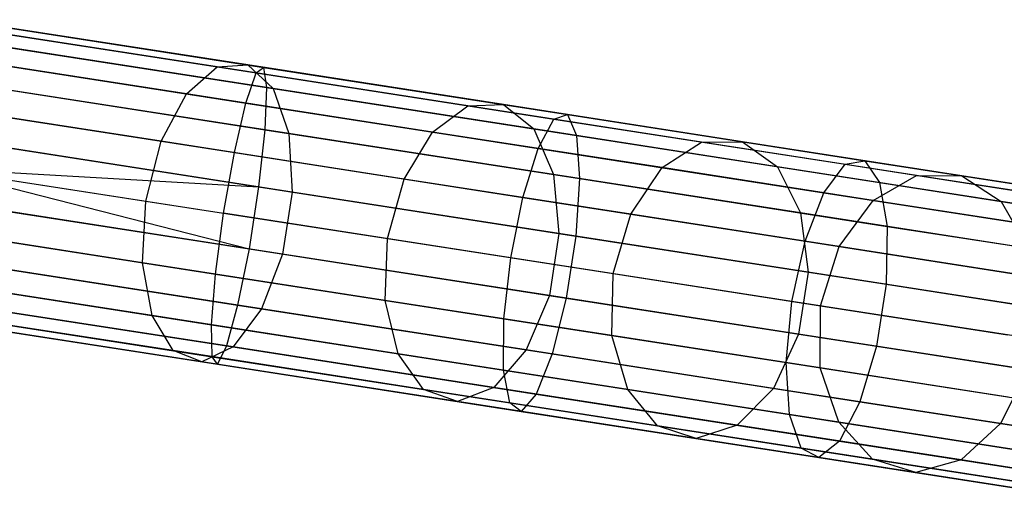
# Model space of a CAD drawing. Extents: x -189 to 189, y -189 to 189.
# Tile 456 of 591: x 167.08 to 173.6, y -28.05 to -24.85. Entities that reach past the tile are written whole.
import ezdxf

# ---------------------------------------------------------------- set-up
doc = ezdxf.new("R2010")
doc.units = 0
doc.header["$LTSCALE"] = 25.4
doc.layers.get('0').update_dxf_attribs({"linetype": 'CONTINUOUS'})

# ---------------------------------------------------------------- blocks, each defined once
blk = doc.blocks.new('CAMELEON-KENAI-C-12244_STL')
at = {"color": 0}
for p, q in [((168.3855, -25.1639, -156.7774), (166.6333, -24.8919, -157.6346)), ((168.3855, -25.1639, -156.7774), (166.6333, -24.8919, -157.6346)), ((166.6522, -24.8949, -9.809), (168.6439, -25.204, -9.9124)), ((166.6522, -24.8949, -9.809), (168.6439, -25.204, -9.9124)), ((166.6589, -24.8519, -9.3955), (168.6924, -25.1676, -9.5011)), ((166.6589, -24.8519, -9.3955), (168.6924, -25.1676, -9.5011)), ((168.5882, -25.1514, -157.1402), (166.7992, -24.8737, -158.0154)), ((168.5882, -25.1514, -157.1402), (166.7992, -24.8737, -158.0154)), ((166.6392, -24.9789, -9), (168.7127, -25.3007, -9.1077)), ((166.6392, -24.9789, -9), (168.7127, -25.3007, -9.1077)), ((168.756, -25.3075, -157.4872), (166.9317, -25.0243, -158.3797)), ((168.756, -25.3075, -157.4872), (166.9317, -25.0243, -158.3797)), ((168.1829, -25.3429, -156.4614), (166.4627, -25.0758, -157.3029)), ((168.1829, -25.3429, -156.4614), (166.4627, -25.0758, -157.3029)), ((166.6203, -25.1003, -10.1691), (168.5756, -25.4038, -10.2707)), ((166.6203, -25.1003, -10.1691), (168.5756, -25.4038, -10.2707)), ((168.1829, -25.3429, -156.4614), (168.3855, -25.1639, -156.7774)), ((168.1829, -25.3429, -156.4614), (168.3855, -25.1639, -156.7774)), ((168.3855, -25.1639, -156.7774), (168.5882, -25.1514, -157.1402)), ((168.3855, -25.1639, -156.7774), (168.5882, -25.1514, -157.1402)), ((170.0444, -25.4214, -155.7473), (168.3855, -25.1639, -156.7774)), ((170.0444, -25.4214, -155.7473), (168.3855, -25.1639, -156.7774)), ((168.5882, -25.1514, -157.1402), (168.756, -25.3075, -157.4872)), ((170.282, -25.4143, -156.0885), (168.5882, -25.1514, -157.1402)), ((170.282, -25.4143, -156.0885), (168.5882, -25.1514, -157.1402)), ((168.5882, -25.1514, -157.1402), (168.756, -25.3075, -157.4872)), ((168.6439, -25.204, -9.9124), (168.6924, -25.1676, -9.5011)), ((168.6439, -25.204, -9.9124), (168.6924, -25.1676, -9.5011)), ((168.6924, -25.1676, -9.5011), (170.7046, -25.4799, -9.8167)), ((168.6924, -25.1676, -9.5011), (170.7046, -25.4799, -9.8167)), ((168.6924, -25.1676, -9.5011), (168.7127, -25.3007, -9.1077)), ((168.6924, -25.1676, -9.5011), (168.7127, -25.3007, -9.1077)), ((168.5756, -25.4038, -10.2707), (168.6439, -25.204, -9.9124)), ((168.5756, -25.4038, -10.2707), (168.6439, -25.204, -9.9124)), ((168.6439, -25.204, -9.9124), (170.6147, -25.5099, -10.2216)), ((168.6439, -25.204, -9.9124), (170.6147, -25.5099, -10.2216)), ((166.5965, -25.2538, -8.691), (168.7013, -25.5805, -8.8003)), ((166.5965, -25.2538, -8.691), (168.7013, -25.5805, -8.8003)), ((168.7127, -25.3007, -9.1077), (168.7013, -25.5805, -8.8003)), ((168.7127, -25.3007, -9.1077), (168.7013, -25.5805, -8.8003)), ((168.7127, -25.3007, -9.1077), (170.7644, -25.6192, -9.4296)), ((168.7127, -25.3007, -9.1077), (170.7644, -25.6192, -9.4296)), ((168.8598, -25.6052, -157.7584), (167.0081, -25.3177, -158.6642)), ((168.8598, -25.6052, -157.7584), (167.0081, -25.3177, -158.6642)), ((168.0155, -25.6573, -156.2469), (168.1829, -25.3429, -156.4614)), ((168.0155, -25.6573, -156.2469), (168.1829, -25.3429, -156.4614)), ((169.8115, -25.5957, -155.4502), (168.1829, -25.3429, -156.4614)), ((169.8115, -25.5957, -155.4502), (168.1829, -25.3429, -156.4614)), ((168.756, -25.3075, -157.4872), (168.8598, -25.6052, -157.7584)), ((170.483, -25.5756, -156.4148), (168.756, -25.3075, -157.4872)), ((170.483, -25.5756, -156.4148), (168.756, -25.3075, -157.4872)), ((168.756, -25.3075, -157.4872), (168.8598, -25.6052, -157.7584)), ((168.0155, -25.6573, -156.2469), (166.317, -25.3937, -157.0778)), ((168.0155, -25.6573, -156.2469), (166.317, -25.3937, -157.0778)), ((168.4993, -25.7324, -10.5138), (168.5756, -25.4038, -10.2707)), ((168.4993, -25.7324, -10.5138), (168.5756, -25.4038, -10.2707)), ((168.5756, -25.4038, -10.2707), (170.5103, -25.7041, -10.5742)), ((168.5756, -25.4038, -10.2707), (170.5103, -25.7041, -10.5742)), ((169.8115, -25.5957, -155.4502), (170.0444, -25.4214, -155.7473)), ((169.8115, -25.5957, -155.4502), (170.0444, -25.4214, -155.7473)), ((170.0444, -25.4214, -155.7473), (170.282, -25.4143, -156.0885)), ((170.0444, -25.4214, -155.7473), (170.282, -25.4143, -156.0885)), ((171.5933, -25.6618, -154.5547), (170.0444, -25.4214, -155.7473)), ((171.5933, -25.6618, -154.5547), (170.0444, -25.4214, -155.7473)), ((170.282, -25.4143, -156.0885), (170.483, -25.5756, -156.4148)), ((171.8634, -25.6598, -154.8708), (170.282, -25.4143, -156.0885)), ((171.8634, -25.6598, -154.8708), (170.282, -25.4143, -156.0885)), ((170.282, -25.4143, -156.0885), (170.483, -25.5756, -156.4148)), ((166.5687, -25.4327, -10.4135), (168.4993, -25.7324, -10.5138)), ((166.5687, -25.4327, -10.4135), (168.4993, -25.7324, -10.5138)), ((170.6147, -25.5099, -10.2216), (170.7046, -25.4799, -9.8167)), ((170.6147, -25.5099, -10.2216), (170.7046, -25.4799, -9.8167)), ((170.7046, -25.4799, -9.8167), (172.6742, -25.7857, -10.3392)), ((170.7046, -25.4799, -9.8167), (172.6742, -25.7857, -10.3392)), ((170.7046, -25.4799, -9.8167), (170.7644, -25.6192, -9.4296)), ((170.7046, -25.4799, -9.8167), (170.7644, -25.6192, -9.4296)), ((170.5103, -25.7041, -10.5742), (170.6147, -25.5099, -10.2216)), ((170.5103, -25.7041, -10.5742), (170.6147, -25.5099, -10.2216)), ((170.6147, -25.5099, -10.2216), (172.5438, -25.8094, -10.7333)), ((170.6147, -25.5099, -10.2216), (172.5438, -25.8094, -10.7333)), ((168.7013, -25.5805, -8.8003), (168.6601, -25.9586, -8.632)), ((168.7013, -25.5805, -8.8003), (168.6601, -25.9586, -8.632)), ((168.7013, -25.5805, -8.8003), (170.7839, -25.9038, -9.127)), ((168.7013, -25.5805, -8.8003), (170.7839, -25.9038, -9.127)), ((168.8598, -25.6052, -157.7584), (168.8817, -25.993, -157.9068)), ((170.6129, -25.8773, -156.6698), (168.8598, -25.6052, -157.7584)), ((170.6129, -25.8773, -156.6698), (168.8598, -25.6052, -157.7584)), ((168.8598, -25.6052, -157.7584), (168.8817, -25.993, -157.9068)), ((169.6234, -25.9069, -155.2485), (169.8115, -25.5957, -155.4502)), ((169.6234, -25.9069, -155.2485), (169.8115, -25.5957, -155.4502)), ((171.332, -25.8317, -154.2793), (169.8115, -25.5957, -155.4502)), ((171.332, -25.8317, -154.2793), (169.8115, -25.5957, -155.4502)), ((170.483, -25.5756, -156.4148), (170.6129, -25.8773, -156.6698)), ((172.0955, -25.8259, -155.1732), (170.483, -25.5756, -156.4148)), ((172.0955, -25.8259, -155.1732), (170.483, -25.5756, -156.4148)), ((170.483, -25.5756, -156.4148), (170.6129, -25.8773, -156.6698)), ((170.7644, -25.6192, -9.4296), (172.7728, -25.931, -9.9623)), ((170.7644, -25.6192, -9.4296), (172.7728, -25.931, -9.9623)), ((170.7644, -25.6192, -9.4296), (170.7839, -25.9038, -9.127)), ((170.7644, -25.6192, -9.4296), (170.7839, -25.9038, -9.127)), ((166.5382, -25.6292, -8.5219), (168.6601, -25.9586, -8.632)), ((166.5382, -25.6292, -8.5219), (168.6601, -25.9586, -8.632)), ((167.9121, -26.0529, -156.1711), (168.0155, -25.6573, -156.2469)), ((167.9121, -26.0529, -156.1711), (168.0155, -25.6573, -156.2469)), ((169.6234, -25.9069, -155.2485), (168.0155, -25.6573, -156.2469)), ((169.6234, -25.9069, -155.2485), (168.0155, -25.6573, -156.2469)), ((171.332, -25.8317, -154.2793), (171.5933, -25.6618, -154.5547)), ((171.332, -25.8317, -154.2793), (171.5933, -25.6618, -154.5547)), ((171.5933, -25.6618, -154.5547), (171.8634, -25.6598, -154.8708)), ((171.5933, -25.6618, -154.5547), (171.8634, -25.6598, -154.8708)), ((173.0167, -25.8828, -153.2114), (171.5933, -25.6618, -154.5547)), ((173.0167, -25.8828, -153.2114), (171.5933, -25.6618, -154.5547)), ((171.8634, -25.6598, -154.8708), (172.0955, -25.8259, -155.1732)), ((173.3167, -25.8854, -153.4994), (171.8634, -25.6598, -154.8708)), ((173.3167, -25.8854, -153.4994), (171.8634, -25.6598, -154.8708)), ((171.8634, -25.6598, -154.8708), (172.0955, -25.8259, -155.1732)), ((168.8817, -25.993, -157.9068), (167.0149, -25.7032, -158.82)), ((168.8817, -25.993, -157.9068), (167.0149, -25.7032, -158.82)), ((168.4281, -26.133, -10.5998), (168.4993, -25.7324, -10.5138)), ((168.4281, -26.133, -10.5998), (168.4993, -25.7324, -10.5138)), ((168.4993, -25.7324, -10.5138), (170.4095, -26.0289, -10.8135)), ((168.4993, -25.7324, -10.5138), (170.4095, -26.0289, -10.8135)), ((170.4095, -26.0289, -10.8135), (170.5103, -25.7041, -10.5742)), ((170.4095, -26.0289, -10.8135), (170.5103, -25.7041, -10.5742)), ((170.5103, -25.7041, -10.5742), (172.4042, -25.9981, -11.0766)), ((170.5103, -25.7041, -10.5742), (172.4042, -25.9981, -11.0766)), ((166.2213, -25.7904, -156.9982), (167.9121, -26.0529, -156.1711)), ((166.2213, -25.7904, -156.9982), (167.9121, -26.0529, -156.1711)), ((172.4042, -25.9981, -11.0766), (172.5438, -25.8094, -10.7333)), ((172.4042, -25.9981, -11.0766), (172.5438, -25.8094, -10.7333)), ((172.5438, -25.8094, -10.7333), (172.6742, -25.7857, -10.3392)), ((172.5438, -25.8094, -10.7333), (172.6742, -25.7857, -10.3392)), ((172.5438, -25.8094, -10.7333), (174.4111, -26.0992, -11.4422)), ((172.5438, -25.8094, -10.7333), (174.4111, -26.0992, -11.4422)), ((172.6742, -25.7857, -10.3392), (174.5807, -26.0816, -11.0629)), ((172.6742, -25.7857, -10.3392), (174.5807, -26.0816, -11.0629)), ((172.6742, -25.7857, -10.3392), (172.7728, -25.931, -9.9623)), ((172.6742, -25.7857, -10.3392), (172.7728, -25.931, -9.9623)), ((166.5063, -25.8347, -8.5), (168.6601, -25.9586, -8.632)), ((166.5063, -25.8347, -8.5), (168.6601, -25.9586, -8.632)), ((166.5063, -25.8347, -8.5), (168.5963, -26.3695, -8.632)), ((166.5063, -25.8347, -8.5), (168.5963, -26.3695, -8.632)), ((166.5063, -25.8347, -10.5), (168.4281, -26.133, -10.5998)), ((166.5063, -25.8347, -10.5), (168.4281, -26.133, -10.5998)), ((170.6129, -25.8773, -156.6698), (170.649, -26.2673, -156.8094)), ((172.2497, -26.1314, -155.4095), (170.6129, -25.8773, -156.6698)), ((172.2497, -26.1314, -155.4095), (170.6129, -25.8773, -156.6698)), ((170.6129, -25.8773, -156.6698), (170.649, -26.2673, -156.8094)), ((171.1247, -26.14, -154.0925), (171.332, -25.8317, -154.2793)), ((171.1247, -26.14, -154.0925), (171.332, -25.8317, -154.2793)), ((172.7294, -26.0486, -152.9607), (171.332, -25.8317, -154.2793)), ((172.7294, -26.0486, -152.9607), (171.332, -25.8317, -154.2793)), ((172.0955, -25.8259, -155.1732), (172.2497, -26.1314, -155.4095)), ((173.5774, -26.0559, -153.7748), (172.0955, -25.8259, -155.1732)), ((173.5774, -26.0559, -153.7748), (172.0955, -25.8259, -155.1732)), ((172.0955, -25.8259, -155.1732), (172.2497, -26.1314, -155.4095)), ((172.7294, -26.0486, -152.9607), (173.0167, -25.8828, -153.2114)), ((172.7294, -26.0486, -152.9607), (173.0167, -25.8828, -153.2114)), ((173.0167, -25.8828, -153.2114), (173.3167, -25.8854, -153.4994)), ((174.3004, -26.0821, -151.731), (173.0167, -25.8828, -153.2114)), ((174.3004, -26.0821, -151.731), (173.0167, -25.8828, -153.2114)), ((173.0167, -25.8828, -153.2114), (173.3167, -25.8854, -153.4994)), ((173.3167, -25.8854, -153.4994), (173.5774, -26.0559, -153.7748)), ((174.6273, -26.0888, -151.9879), (173.3167, -25.8854, -153.4994)), ((174.6273, -26.0888, -151.9879), (173.3167, -25.8854, -153.4994)), ((173.3167, -25.8854, -153.4994), (173.5774, -26.0559, -153.7748)), ((169.5128, -26.3013, -155.1772), (169.6234, -25.9069, -155.2485)), ((169.5128, -26.3013, -155.1772), (169.6234, -25.9069, -155.2485)), ((171.1247, -26.14, -154.0925), (169.6234, -25.9069, -155.2485)), ((171.1247, -26.14, -154.0925), (169.6234, -25.9069, -155.2485)), ((170.7839, -25.9038, -9.127), (170.7597, -26.2845, -8.9614)), ((170.7839, -25.9038, -9.127), (170.7597, -26.2845, -8.9614)), ((170.7839, -25.9038, -9.127), (172.8226, -26.2203, -9.6678)), ((170.7839, -25.9038, -9.127), (172.8226, -26.2203, -9.6678)), ((172.7728, -25.931, -9.9623), (174.7168, -26.2328, -10.7003)), ((172.7728, -25.931, -9.9623), (174.7168, -26.2328, -10.7003)), ((172.7728, -25.931, -9.9623), (172.8226, -26.2203, -9.6678)), ((172.7728, -25.931, -9.9623), (172.8226, -26.2203, -9.6678)), ((168.6601, -25.9586, -8.632), (168.5963, -26.3695, -8.632)), ((168.6601, -25.9586, -8.632), (168.5963, -26.3695, -8.632)), ((168.6601, -25.9586, -8.632), (170.7597, -26.2845, -8.9614)), ((168.6601, -25.9586, -8.632), (170.7597, -26.2845, -8.9614)), ((168.8817, -25.993, -157.9068), (168.8179, -26.4039, -157.9068)), ((168.8817, -25.993, -157.9068), (168.8179, -26.4039, -157.9068)), ((170.649, -26.2673, -156.8094), (168.8817, -25.993, -157.9068)), ((170.649, -26.2673, -156.8094), (168.8817, -25.993, -157.9068)), ((172.2794, -26.3192, -11.3095), (172.4042, -25.9981, -11.0766)), ((172.2794, -26.3192, -11.3095), (172.4042, -25.9981, -11.0766)), ((172.4042, -25.9981, -11.0766), (174.2373, -26.2827, -11.7724)), ((172.4042, -25.9981, -11.0766), (174.2373, -26.2827, -11.7724)), ((166.4744, -26.0401, -8.5219), (168.5963, -26.3695, -8.632)), ((166.4744, -26.0401, -8.5219), (168.5963, -26.3695, -8.632)), ((167.8907, -26.4612, -156.2469), (167.9121, -26.0529, -156.1711)), ((167.8907, -26.4612, -156.2469), (167.9121, -26.0529, -156.1711)), ((167.9121, -26.0529, -156.1711), (169.5128, -26.3013, -155.1772)), ((167.9121, -26.0529, -156.1711), (169.5128, -26.3013, -155.1772)), ((170.3297, -26.4282, -10.8981), (170.4095, -26.0289, -10.8135)), ((170.3297, -26.4282, -10.8981), (170.4095, -26.0289, -10.8135)), ((170.4095, -26.0289, -10.8135), (172.2794, -26.3192, -11.3095)), ((170.4095, -26.0289, -10.8135), (172.2794, -26.3192, -11.3095)), ((172.5044, -26.3541, -152.7905), (172.7294, -26.0486, -152.9607)), ((172.5044, -26.3541, -152.7905), (172.7294, -26.0486, -152.9607)), ((173.9896, -26.2442, -151.5073), (172.7294, -26.0486, -152.9607)), ((173.9896, -26.2442, -151.5073), (172.7294, -26.0486, -152.9607)), ((173.5774, -26.0559, -153.7748), (173.7539, -26.3649, -153.99)), ((174.9138, -26.2633, -152.2335), (173.5774, -26.0559, -153.7748)), ((174.9138, -26.2633, -152.2335), (173.5774, -26.0559, -153.7748)), ((173.5774, -26.0559, -153.7748), (173.7539, -26.3649, -153.99)), ((168.8179, -26.4039, -157.9068), (166.9511, -26.1141, -158.82)), ((168.8179, -26.4039, -157.9068), (166.9511, -26.1141, -158.82)), ((168.3745, -26.5363, -10.5138), (168.4281, -26.133, -10.5998)), ((168.3745, -26.5363, -10.5138), (168.4281, -26.133, -10.5998)), ((170.3297, -26.4282, -10.8981), (168.4281, -26.133, -10.5998)), ((170.3297, -26.4282, -10.8981), (168.4281, -26.133, -10.5998)), ((171.0073, -26.5333, -154.0264), (171.1247, -26.14, -154.0925)), ((171.0073, -26.5333, -154.0264), (171.1247, -26.14, -154.0925)), ((172.5044, -26.3541, -152.7905), (171.1247, -26.14, -154.0925)), ((172.5044, -26.3541, -152.7905), (171.1247, -26.14, -154.0925)), ((172.2497, -26.1314, -155.4095), (172.2991, -26.5235, -155.5388)), ((173.7539, -26.3649, -153.99), (172.2497, -26.1314, -155.4095)), ((173.7539, -26.3649, -153.99), (172.2497, -26.1314, -155.4095)), ((172.2497, -26.1314, -155.4095), (172.2991, -26.5235, -155.5388)), ((167.8907, -26.4612, -156.2469), (166.1922, -26.1975, -157.0778)), ((167.8907, -26.4612, -156.2469), (166.1922, -26.1975, -157.0778)), ((166.4439, -26.2366, -10.4135), (168.3745, -26.5363, -10.5138)), ((166.4439, -26.2366, -10.4135), (168.3745, -26.5363, -10.5138)), ((170.649, -26.2673, -156.8094), (170.5852, -26.6782, -156.8094)), ((170.649, -26.2673, -156.8094), (170.5852, -26.6782, -156.8094)), ((172.2991, -26.5235, -155.5388), (170.649, -26.2673, -156.8094)), ((172.2991, -26.5235, -155.5388), (170.649, -26.2673, -156.8094)), ((172.8226, -26.2203, -9.6678), (172.8149, -26.6035, -9.5066)), ((172.8226, -26.2203, -9.6678), (172.8149, -26.6035, -9.5066)), ((172.8226, -26.2203, -9.6678), (174.7959, -26.5266, -10.4169)), ((172.8226, -26.2203, -9.6678), (174.7959, -26.5266, -10.4169)), ((169.4986, -26.7108, -155.2485), (169.5128, -26.3013, -155.1772)), ((169.4986, -26.7108, -155.2485), (169.5128, -26.3013, -155.1772)), ((169.5128, -26.3013, -155.1772), (171.0073, -26.5333, -154.0264)), ((169.5128, -26.3013, -155.1772), (171.0073, -26.5333, -154.0264)), ((170.7597, -26.2845, -8.9614), (170.6959, -26.6954, -8.9614)), ((170.7597, -26.2845, -8.9614), (170.6959, -26.6954, -8.9614)), ((170.7597, -26.2845, -8.9614), (172.8149, -26.6035, -9.5066)), ((170.7597, -26.2845, -8.9614), (172.8149, -26.6035, -9.5066)), ((172.1912, -26.7171, -11.3919), (172.2794, -26.3192, -11.3095)), ((172.1912, -26.7171, -11.3919), (172.2794, -26.3192, -11.3095)), ((172.2794, -26.3192, -11.3095), (174.0894, -26.6002, -11.9966)), ((172.2794, -26.3192, -11.3095), (174.0894, -26.6002, -11.9966)), ((168.5963, -26.3695, -8.632), (168.521, -26.7422, -8.8003)), ((168.5963, -26.3695, -8.632), (168.521, -26.7422, -8.8003)), ((168.5963, -26.3695, -8.632), (170.6959, -26.6954, -8.9614)), ((168.5963, -26.3695, -8.632), (170.6959, -26.6954, -8.9614)), ((168.8179, -26.4039, -157.9068), (168.6795, -26.7668, -157.7584)), ((168.8179, -26.4039, -157.9068), (168.6795, -26.7668, -157.7584)), ((170.5852, -26.6782, -156.8094), (168.8179, -26.4039, -157.9068)), ((170.5852, -26.6782, -156.8094), (168.8179, -26.4039, -157.9068)), ((172.3807, -26.7465, -152.7303), (172.5044, -26.3541, -152.7905)), ((172.3807, -26.7465, -152.7303), (172.5044, -26.3541, -152.7905)), ((173.7487, -26.5473, -151.3555), (172.5044, -26.3541, -152.7905)), ((173.7487, -26.5473, -151.3555), (172.5044, -26.3541, -152.7905)), ((166.4162, -26.4155, -8.691), (168.521, -26.7422, -8.8003)), ((166.4162, -26.4155, -8.691), (168.521, -26.7422, -8.8003)), ((167.955, -26.8116, -156.4614), (167.8907, -26.4612, -156.2469)), ((169.4986, -26.7108, -155.2485), (167.8907, -26.4612, -156.2469)), ((167.955, -26.8116, -156.4614), (167.8907, -26.4612, -156.2469)), ((169.4986, -26.7108, -155.2485), (167.8907, -26.4612, -156.2469)), ((170.2847, -26.8328, -10.8135), (170.3297, -26.4282, -10.8981)), ((170.2847, -26.8328, -10.8135), (170.3297, -26.4282, -10.8981)), ((172.1912, -26.7171, -11.3919), (170.3297, -26.4282, -10.8981)), ((172.1912, -26.7171, -11.3919), (170.3297, -26.4282, -10.8981)), ((168.6795, -26.7668, -157.7584), (166.8277, -26.4794, -158.6642)), ((168.6795, -26.7668, -157.7584), (166.8277, -26.4794, -158.6642)), ((168.3476, -26.8725, -10.2707), (168.3745, -26.5363, -10.5138)), ((168.3476, -26.8725, -10.2707), (168.3745, -26.5363, -10.5138)), ((168.3745, -26.5363, -10.5138), (170.2847, -26.8328, -10.8135)), ((168.3745, -26.5363, -10.5138), (170.2847, -26.8328, -10.8135)), ((171, -26.9438, -154.0925), (171.0073, -26.5333, -154.0264)), ((171, -26.9438, -154.0925), (171.0073, -26.5333, -154.0264)), ((171.0073, -26.5333, -154.0264), (172.3807, -26.7465, -152.7303)), ((171.0073, -26.5333, -154.0264), (172.3807, -26.7465, -152.7303)), ((172.2991, -26.5235, -155.5388), (172.2354, -26.9344, -155.5388)), ((172.2991, -26.5235, -155.5388), (172.2354, -26.9344, -155.5388)), ((173.8156, -26.7589, -154.1077), (172.2991, -26.5235, -155.5388)), ((173.8156, -26.7589, -154.1077), (172.2991, -26.5235, -155.5388)), ((167.955, -26.8116, -156.4614), (166.2348, -26.5445, -157.3029)), ((167.955, -26.8116, -156.4614), (166.2348, -26.5445, -157.3029)), ((166.3923, -26.569, -10.1691), (168.3476, -26.8725, -10.2707)), ((166.3923, -26.569, -10.1691), (168.3476, -26.8725, -10.2707)), ((172.8149, -26.6035, -9.5066), (172.7512, -27.0144, -9.5066)), ((172.8149, -26.6035, -9.5066), (172.7512, -27.0144, -9.5066)), ((172.8149, -26.6035, -9.5066), (174.8042, -26.9123, -10.2618)), ((172.8149, -26.6035, -9.5066), (174.8042, -26.9123, -10.2618)), ((166.3735, -26.6904, -9), (168.447, -27.0123, -9.1077)), ((166.3735, -26.6904, -9), (168.447, -27.0123, -9.1077)), ((169.5835, -27.0644, -155.4502), (169.4986, -26.7108, -155.2485)), ((171, -26.9438, -154.0925), (169.4986, -26.7108, -155.2485)), ((169.5835, -27.0644, -155.4502), (169.4986, -26.7108, -155.2485)), ((171, -26.9438, -154.0925), (169.4986, -26.7108, -155.2485)), ((170.5852, -26.6782, -156.8094), (170.4325, -27.0389, -156.6698)), ((170.5852, -26.6782, -156.8094), (170.4325, -27.0389, -156.6698)), ((172.2354, -26.9344, -155.5388), (170.5852, -26.6782, -156.8094)), ((172.2354, -26.9344, -155.5388), (170.5852, -26.6782, -156.8094)), ((170.6959, -26.6954, -8.9614), (170.6036, -27.0655, -9.127)), ((170.6959, -26.6954, -8.9614), (170.6036, -27.0655, -9.127)), ((170.6959, -26.6954, -8.9614), (172.7512, -27.0144, -9.5066)), ((170.6959, -26.6954, -8.9614), (172.7512, -27.0144, -9.5066)), ((172.1547, -27.123, -11.3095), (172.1912, -26.7171, -11.3919)), ((172.1547, -27.123, -11.3095), (172.1912, -26.7171, -11.3919)), ((173.9929, -26.9968, -12.0759), (172.1912, -26.7171, -11.3919)), ((173.9929, -26.9968, -12.0759), (172.1912, -26.7171, -11.3919)), ((168.0938, -27.0435, -156.7774), (166.3415, -26.7715, -157.6346)), ((168.0938, -27.0435, -156.7774), (166.3415, -26.7715, -157.6346)), ((166.3604, -26.7745, -9.809), (168.3521, -27.0836, -9.9124)), ((166.3604, -26.7745, -9.809), (168.3521, -27.0836, -9.9124)), ((168.4903, -27.019, -157.4872), (166.6661, -26.7358, -158.3797)), ((168.4903, -27.019, -157.4872), (166.6661, -26.7358, -158.3797)), ((168.521, -26.7422, -8.8003), (168.447, -27.0123, -9.1077)), ((168.521, -26.7422, -8.8003), (168.447, -27.0123, -9.1077)), ((168.6795, -26.7668, -157.7584), (168.4903, -27.019, -157.4872)), ((168.6795, -26.7668, -157.7584), (168.4903, -27.019, -157.4872)), ((168.521, -26.7422, -8.8003), (170.6036, -27.0655, -9.127)), ((168.521, -26.7422, -8.8003), (170.6036, -27.0655, -9.127)), ((170.4325, -27.0389, -156.6698), (168.6795, -26.7668, -157.7584)), ((170.4325, -27.0389, -156.6698), (168.6795, -26.7668, -157.7584)), ((172.3797, -27.158, -152.7905), (172.3807, -26.7465, -152.7303)), ((172.3797, -27.158, -152.7905), (172.3807, -26.7465, -152.7303)), ((172.3807, -26.7465, -152.7303), (173.6194, -26.9388, -151.3018)), ((172.3807, -26.7465, -152.7303), (173.6194, -26.9388, -151.3018)), ((166.3538, -26.8174, -9.3955), (168.3873, -27.1331, -9.5011)), ((166.3538, -26.8174, -9.3955), (168.3873, -27.1331, -9.5011)), ((168.2831, -27.1169, -157.1402), (166.4941, -26.8392, -158.0154)), ((168.2831, -27.1169, -157.1402), (166.4941, -26.8392, -158.0154)), ((168.0938, -27.0435, -156.7774), (167.955, -26.8116, -156.4614)), ((169.5835, -27.0644, -155.4502), (167.955, -26.8116, -156.4614)), ((168.0938, -27.0435, -156.7774), (167.955, -26.8116, -156.4614)), ((169.5835, -27.0644, -155.4502), (167.955, -26.8116, -156.4614)), ((170.2823, -27.1728, -10.5742), (170.2847, -26.8328, -10.8135)), ((170.2823, -27.1728, -10.5742), (170.2847, -26.8328, -10.8135)), ((170.2847, -26.8328, -10.8135), (172.1547, -27.123, -11.3095)), ((170.2847, -26.8328, -10.8135), (172.1547, -27.123, -11.3095)), ((168.3521, -27.0836, -9.9124), (168.3476, -26.8725, -10.2707)), ((168.3476, -26.8725, -10.2707), (170.2823, -27.1728, -10.5742)), ((168.3476, -26.8725, -10.2707), (170.2823, -27.1728, -10.5742)), ((168.3521, -27.0836, -9.9124), (168.3476, -26.8725, -10.2707)), ((171.104, -27.3004, -154.2793), (171, -26.9438, -154.0925)), ((172.3797, -27.158, -152.7905), (171, -26.9438, -154.0925)), ((171.104, -27.3004, -154.2793), (171, -26.9438, -154.0925)), ((172.3797, -27.158, -152.7905), (171, -26.9438, -154.0925)), ((172.2354, -26.9344, -155.5388), (172.0694, -27.293, -155.4095)), ((172.2354, -26.9344, -155.5388), (172.0694, -27.293, -155.4095)), ((173.7518, -27.1698, -154.1077), (172.2354, -26.9344, -155.5388)), ((173.7518, -27.1698, -154.1077), (172.2354, -26.9344, -155.5388)), ((168.2831, -27.1169, -157.1402), (168.0938, -27.0435, -156.7774)), ((169.7526, -27.301, -155.7473), (168.0938, -27.0435, -156.7774)), ((168.2831, -27.1169, -157.1402), (168.0938, -27.0435, -156.7774)), ((169.7526, -27.301, -155.7473), (168.0938, -27.0435, -156.7774)), ((168.4903, -27.019, -157.4872), (168.2831, -27.1169, -157.1402)), ((168.4903, -27.019, -157.4872), (168.2831, -27.1169, -157.1402)), ((168.447, -27.0123, -9.1077), (168.3873, -27.1331, -9.5011)), ((168.447, -27.0123, -9.1077), (168.3873, -27.1331, -9.5011)), ((168.447, -27.0123, -9.1077), (170.4987, -27.3308, -9.4296)), ((168.447, -27.0123, -9.1077), (170.4987, -27.3308, -9.4296)), ((170.2173, -27.2871, -156.4148), (168.4903, -27.019, -157.4872)), ((170.2173, -27.2871, -156.4148), (168.4903, -27.019, -157.4872)), ((170.4325, -27.0389, -156.6698), (170.2173, -27.2871, -156.4148)), ((170.4325, -27.0389, -156.6698), (170.2173, -27.2871, -156.4148)), ((172.0694, -27.293, -155.4095), (170.4325, -27.0389, -156.6698)), ((172.0694, -27.293, -155.4095), (170.4325, -27.0389, -156.6698)), ((172.7512, -27.0144, -9.5066), (172.6423, -27.382, -9.6678)), ((172.7512, -27.0144, -9.5066), (172.6423, -27.382, -9.6678)), ((172.7512, -27.0144, -9.5066), (174.7405, -27.3232, -10.2618)), ((172.7512, -27.0144, -9.5066), (174.7405, -27.3232, -10.2618)), ((169.9769, -27.3798, -156.0885), (168.2831, -27.1169, -157.1402)), ((169.9769, -27.3798, -156.0885), (168.2831, -27.1169, -157.1402)), ((168.3873, -27.1331, -9.5011), (168.3521, -27.0836, -9.9124)), ((168.3521, -27.0836, -9.9124), (170.3229, -27.3895, -10.2216)), ((168.3521, -27.0836, -9.9124), (170.3229, -27.3895, -10.2216)), ((168.3873, -27.1331, -9.5011), (168.3521, -27.0836, -9.9124)), ((169.7526, -27.301, -155.7473), (169.5835, -27.0644, -155.4502)), ((171.104, -27.3004, -154.2793), (169.5835, -27.0644, -155.4502)), ((169.7526, -27.301, -155.7473), (169.5835, -27.0644, -155.4502)), ((171.104, -27.3004, -154.2793), (169.5835, -27.0644, -155.4502)), ((170.6036, -27.0655, -9.127), (170.4987, -27.3308, -9.4296)), ((170.6036, -27.0655, -9.127), (170.4987, -27.3308, -9.4296)), ((170.6036, -27.0655, -9.127), (172.6423, -27.382, -9.6678)), ((170.6036, -27.0655, -9.127), (172.6423, -27.382, -9.6678)), ((172.1762, -27.4668, -11.0766), (172.1547, -27.123, -11.3095)), ((172.1547, -27.123, -11.3095), (173.9646, -27.404, -11.9966)), ((172.1547, -27.123, -11.3095), (173.9646, -27.404, -11.9966)), ((172.1762, -27.4668, -11.0766), (172.1547, -27.123, -11.3095)), ((168.3873, -27.1331, -9.5011), (170.3995, -27.4454, -9.8167)), ((168.3873, -27.1331, -9.5011), (170.3995, -27.4454, -9.8167)), ((170.3229, -27.3895, -10.2216), (170.2823, -27.1728, -10.5742)), ((170.2823, -27.1728, -10.5742), (172.1762, -27.4668, -11.0766)), ((170.2823, -27.1728, -10.5742), (172.1762, -27.4668, -11.0766)), ((170.3229, -27.3895, -10.2216), (170.2823, -27.1728, -10.5742)), ((172.5014, -27.5173, -152.9607), (172.3797, -27.158, -152.7905)), ((173.6239, -27.3511, -151.3555), (172.3797, -27.158, -152.7905)), ((172.5014, -27.5173, -152.9607), (172.3797, -27.158, -152.7905)), ((173.6239, -27.3511, -151.3555), (172.3797, -27.158, -152.7905)), ((173.7518, -27.1698, -154.1077), (173.5736, -27.5265, -153.99)), ((173.7518, -27.1698, -154.1077), (173.5736, -27.5265, -153.99)), ((169.9769, -27.3798, -156.0885), (169.7526, -27.301, -155.7473)), ((171.3015, -27.5415, -154.5547), (169.7526, -27.301, -155.7473)), ((169.9769, -27.3798, -156.0885), (169.7526, -27.301, -155.7473)), ((171.3015, -27.5415, -154.5547), (169.7526, -27.301, -155.7473)), ((170.2173, -27.2871, -156.4148), (169.9769, -27.3798, -156.0885)), ((170.2173, -27.2871, -156.4148), (169.9769, -27.3798, -156.0885)), ((171.8298, -27.5374, -155.1732), (170.2173, -27.2871, -156.4148)), ((171.8298, -27.5374, -155.1732), (170.2173, -27.2871, -156.4148)), ((171.3015, -27.5415, -154.5547), (171.104, -27.3004, -154.2793)), ((172.5014, -27.5173, -152.9607), (171.104, -27.3004, -154.2793)), ((171.3015, -27.5415, -154.5547), (171.104, -27.3004, -154.2793)), ((172.5014, -27.5173, -152.9607), (171.104, -27.3004, -154.2793)), ((172.0694, -27.293, -155.4095), (171.8298, -27.5374, -155.1732)), ((172.0694, -27.293, -155.4095), (171.8298, -27.5374, -155.1732)), ((173.5736, -27.5265, -153.99), (172.0694, -27.293, -155.4095)), ((173.5736, -27.5265, -153.99), (172.0694, -27.293, -155.4095)), ((171.5583, -27.6253, -154.8708), (169.9769, -27.3798, -156.0885)), ((171.5583, -27.6253, -154.8708), (169.9769, -27.3798, -156.0885)), ((170.4987, -27.3308, -9.4296), (170.3995, -27.4454, -9.8167)), ((170.4987, -27.3308, -9.4296), (170.3995, -27.4454, -9.8167)), ((170.4987, -27.3308, -9.4296), (172.5071, -27.6425, -9.9623)), ((170.4987, -27.3308, -9.4296), (172.5071, -27.6425, -9.9623)), ((172.6423, -27.382, -9.6678), (172.5071, -27.6425, -9.9623)), ((172.6423, -27.382, -9.6678), (172.5071, -27.6425, -9.9623)), ((172.6423, -27.382, -9.6678), (174.6156, -27.6883, -10.4169)), ((172.6423, -27.382, -9.6678), (174.6156, -27.6883, -10.4169)), ((170.3995, -27.4454, -9.8167), (170.3229, -27.3895, -10.2216)), ((170.3229, -27.3895, -10.2216), (172.252, -27.689, -10.7333)), ((170.3229, -27.3895, -10.2216), (172.252, -27.689, -10.7333)), ((170.3995, -27.4454, -9.8167), (170.3229, -27.3895, -10.2216)), ((170.3995, -27.4454, -9.8167), (172.3691, -27.7512, -10.3392)), ((170.3995, -27.4454, -9.8167), (172.3691, -27.7512, -10.3392)), ((172.252, -27.689, -10.7333), (172.1762, -27.4668, -11.0766)), ((172.1762, -27.4668, -11.0766), (174.0093, -27.7514, -11.7724)), ((172.1762, -27.4668, -11.0766), (174.0093, -27.7514, -11.7724)), ((172.252, -27.689, -10.7333), (172.1762, -27.4668, -11.0766)), ((172.7249, -27.7624, -153.2114), (172.5014, -27.5173, -152.9607)), ((173.7616, -27.7129, -151.5073), (172.5014, -27.5173, -152.9607)), ((172.7249, -27.7624, -153.2114), (172.5014, -27.5173, -152.9607)), ((173.7616, -27.7129, -151.5073), (172.5014, -27.5173, -152.9607)), ((171.5583, -27.6253, -154.8708), (171.3015, -27.5415, -154.5547)), ((172.7249, -27.7624, -153.2114), (171.3015, -27.5415, -154.5547)), ((171.5583, -27.6253, -154.8708), (171.3015, -27.5415, -154.5547)), ((172.7249, -27.7624, -153.2114), (171.3015, -27.5415, -154.5547)), ((171.8298, -27.5374, -155.1732), (171.5583, -27.6253, -154.8708)), ((171.8298, -27.5374, -155.1732), (171.5583, -27.6253, -154.8708)), ((173.3117, -27.7674, -153.7748), (171.8298, -27.5374, -155.1732)), ((173.3117, -27.7674, -153.7748), (171.8298, -27.5374, -155.1732)), ((173.5736, -27.5265, -153.99), (173.3117, -27.7674, -153.7748)), ((173.5736, -27.5265, -153.99), (173.3117, -27.7674, -153.7748)), ((174.9302, -27.7371, -152.4255), (173.5736, -27.5265, -153.99)), ((174.9302, -27.7371, -152.4255), (173.5736, -27.5265, -153.99)), ((173.0116, -27.8509, -153.4994), (171.5583, -27.6253, -154.8708)), ((173.0116, -27.8509, -153.4994), (171.5583, -27.6253, -154.8708)), ((172.5071, -27.6425, -9.9623), (172.3691, -27.7512, -10.3392)), ((172.5071, -27.6425, -9.9623), (172.3691, -27.7512, -10.3392)), ((172.5071, -27.6425, -9.9623), (174.4511, -27.9443, -10.7003)), ((172.5071, -27.6425, -9.9623), (174.4511, -27.9443, -10.7003)), ((172.3691, -27.7512, -10.3392), (172.252, -27.689, -10.7333)), ((172.252, -27.689, -10.7333), (174.1193, -27.9789, -11.4422)), ((172.252, -27.689, -10.7333), (174.1193, -27.9789, -11.4422)), ((172.3691, -27.7512, -10.3392), (172.252, -27.689, -10.7333)), ((172.3691, -27.7512, -10.3392), (174.2756, -28.0471, -11.0629)), ((172.3691, -27.7512, -10.3392), (174.2756, -28.0471, -11.0629)), ((173.0116, -27.8509, -153.4994), (172.7249, -27.7624, -153.2114)), ((174.0086, -27.9617, -151.731), (172.7249, -27.7624, -153.2114)), ((173.0116, -27.8509, -153.4994), (172.7249, -27.7624, -153.2114)), ((174.0086, -27.9617, -151.731), (172.7249, -27.7624, -153.2114)), ((173.3117, -27.7674, -153.7748), (173.0116, -27.8509, -153.4994)), ((173.3117, -27.7674, -153.7748), (173.0116, -27.8509, -153.4994)), ((174.6482, -27.9749, -152.2335), (173.3117, -27.7674, -153.7748)), ((174.6482, -27.9749, -152.2335), (173.3117, -27.7674, -153.7748)), ((174.3222, -28.0543, -151.9879), (173.0116, -27.8509, -153.4994)), ((174.3222, -28.0543, -151.9879), (173.0116, -27.8509, -153.4994))]:
    blk.add_line(p, q, dxfattribs=at)

msp = doc.modelspace()

# ---------------------------------------------------------------- block references
at = {"color": 0}
msp.add_blockref('CAMELEON-KENAI-C-12244_STL', (0, 0), dxfattribs=at)

doc.saveas('drawing.dxf')
